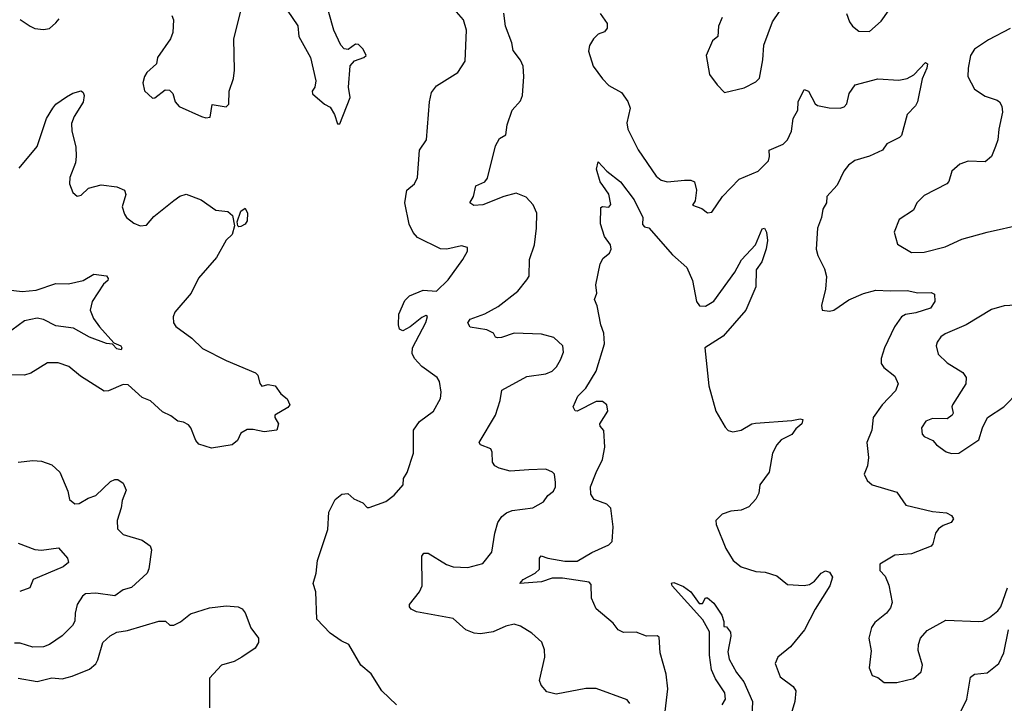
# Model space of a CAD drawing. Extents: x 1552033 to 1694788, y 811965 to 917215.
# Tile 497 of 632: x 1660242 to 1664926, y 876526 to 879775. Entities that reach past the tile are written whole.
import ezdxf

# ---------------------------------------------------------------- set-up
doc = ezdxf.new("R2010")
doc.units = 0

msp = doc.modelspace()

# ---------------------------------------------------------------- linework, layer by layer
at = {"layer": '0CON20XD'}
for points in [[(1661765, 879280), (1661814.3, 879405.7), (1661807.3, 879455), (1661814.6, 879555.4), (1661835, 879579.2), (1661880, 879595), (1661890, 879605), (1661876.2, 879635), (1661855, 879658), (1661840.5, 879659.5), (1661805, 879633.3), (1661786.4, 879636.4), (1661770, 879655), (1661736.2, 879725), (1661690, 879895)], [(1660966.7, 879795), (1660973.8, 879775), (1660971.4, 879715), (1660960.6, 879685), (1660897.5, 879595), (1660893.3, 879565), (1660847.5, 879525), (1660836.7, 879505), (1660828.8, 879475), (1660836.4, 879436.4), (1660875, 879402.5), (1660885, 879403.3), (1660935, 879442.5), (1660955, 879440), (1660971.2, 879425), (1660982, 879385), (1661001.9, 879361.9), (1661107.5, 879315), (1661128.3, 879308.3), (1661148.6, 879311.4), (1661157.5, 879372.5), (1661225, 879361.2), (1661237, 879373), (1661239.2, 879435), (1661259.2, 879495), (1661264.2, 879535), (1661260.8, 879685), (1661304.2, 879854.2)], [(1661515, 879821.2), (1661565.6, 879745.6), (1661570, 879695), (1661625.8, 879595.8), (1661651.2, 879485), (1661646.7, 879455), (1661634, 879435), (1661635, 879422.5), (1661693, 879373), (1661719.3, 879359.3), (1661740, 879325), (1661755, 879280), (1661765, 879280)], [(1662035, 876518), (1661964.7, 876584.7), (1661915, 876666.2), (1661865, 876706.7), (1661808.8, 876805), (1661772.4, 876822.4), (1661719.7, 876859.7), (1661656, 876925), (1661650.6, 877055), (1661638.1, 877095), (1661653.1, 877145), (1661659.4, 877205), (1661708.3, 877351.7), (1661713.8, 877435), (1661743.8, 877495), (1661775, 877520), (1661803.3, 877523.3), (1661831.7, 877498.3), (1661875, 877478), (1661895, 877456), (1661905, 877456), (1661984.4, 877485.6), (1662024.4, 877515.6), (1662067.1, 877565), (1662068, 877595), (1662085, 877623.3), (1662115.6, 877715), (1662116.5, 877823.5), (1662143.8, 877865), (1662210.8, 877915), (1662244, 877975), (1662248, 878005), (1662239.2, 878055), (1662228.8, 878075), (1662155, 878126.9), (1662121.1, 878165), (1662109.2, 878189.2), (1662111.1, 878215), (1662175, 878336.7), (1662182.5, 878365), (1662175, 878368.8), (1662155, 878360), (1662100.8, 878315), (1662065, 878296), (1662048.8, 878305), (1662043.8, 878325), (1662046.2, 878375), (1662075, 878440), (1662096.8, 878463.2), (1662161.1, 878488.9), (1662225, 878485.5), (1662281.2, 878538.8), (1662350.6, 878635), (1662372.2, 878675), (1662372.3, 878692.3), (1662345, 878700.6), (1662275, 878684.6), (1662245, 878685.4), (1662135, 878740.5), (1662115, 878764.4), (1662095, 878804), (1662075.3, 878905), (1662083.5, 878965), (1662120, 878995), (1662135.6, 879025), (1662143.8, 879155), (1662177.2, 879205), (1662191.3, 879385), (1662201.1, 879428.9), (1662225, 879461.2), (1662327.1, 879525), (1662361.2, 879578.8), (1662368.6, 879725), (1662354.1, 879774.1), (1662310, 879825)], [(1660245, 879776.7), (1660292.5, 879745), (1660315, 879734), (1660355, 879728), (1660385, 879734.2), (1660415, 879760), (1660430.9, 879779.1)], [(1663144.3, 876525), (1663132.2, 876542.2), (1662985, 876596.9), (1662935, 876595.6), (1662795, 876570), (1662750.9, 876580.9), (1662722.4, 876612.4), (1662715.8, 876635), (1662741.4, 876745), (1662739.7, 876779.7), (1662725.8, 876815.8), (1662678.8, 876858.8), (1662625, 876892), (1662595, 876902), (1662555, 876891.9), (1662495, 876865.6), (1662435, 876855.6), (1662405, 876858.6), (1662365.6, 876875.6), (1662305, 876928.8), (1662130.9, 876960.9), (1662105, 876974), (1662096.7, 876985), (1662096.7, 876995), (1662144.3, 877055), (1662157.8, 877085), (1662156.2, 877225), (1662165, 877240), (1662185, 877240), (1662272.5, 877185), (1662305, 877174), (1662375, 877171.2), (1662445, 877190), (1662489.2, 877245), (1662502.2, 877335), (1662517.3, 877385), (1662536.7, 877413.3), (1662558.8, 877431.2), (1662585, 877442.2), (1662683.3, 877455), (1662735, 877483.3), (1662755, 877513.3), (1662781.2, 877535), (1662792, 877555), (1662792, 877575), (1662786, 877615), (1662776.7, 877625), (1662745, 877638.6), (1662664.4, 877635.6), (1662575, 877630), (1662523, 877643), (1662503.3, 877655), (1662491.4, 877671.4), (1662489.5, 877719.5), (1662483.3, 877735), (1662433.9, 877753.9), (1662427.5, 877765), (1662506.7, 877895), (1662528.6, 877965), (1662535.8, 878015), (1662655, 878080), (1662745, 878091.5), (1662775.3, 878104.7), (1662796.5, 878125), (1662815, 878158), (1662829.4, 878195), (1662825.8, 878225), (1662783.8, 878265), (1662725, 878280), (1662595, 878285.4), (1662535, 878264.3), (1662515, 878263.3), (1662506.7, 878266.7), (1662496.2, 878285), (1662465, 878301.4), (1662385, 878314.4), (1662374.4, 878335), (1662385, 878352.5), (1662455, 878376.9), (1662518.5, 878411.5), (1662612.5, 878485), (1662655, 878538.8), (1662665.9, 878555.9), (1662666.9, 878635), (1662692.2, 878705), (1662701.5, 878785), (1662701.9, 878855), (1662685, 878896), (1662652.3, 878932.3), (1662605, 878950), (1662545, 878935.5), (1662445, 878895.6), (1662402.2, 878892.2), (1662384.2, 878905), (1662401.9, 878935), (1662412.2, 878985), (1662455, 879004.6), (1662468.6, 879021.4), (1662506.2, 879175), (1662525, 879210), (1662555, 879227.5), (1662561.1, 879275), (1662584.5, 879345), (1662625, 879389.2), (1662634.5, 879415.5), (1662640.9, 879505), (1662637.6, 879555), (1662625, 879583.1), (1662589.5, 879629.5), (1662583.6, 879665), (1662553.1, 879745), (1662546.2, 879806.2)], [(1663004.3, 879805), (1663037, 879757), (1663037.5, 879735), (1663025, 879718.1), (1662995, 879705.8), (1662972, 879685), (1662953.3, 879653.3), (1662948, 879625), (1662970.4, 879555), (1663015, 879493.8), (1663045, 879462), (1663105, 879430), (1663135.7, 879385.7), (1663146, 879355), (1663131.4, 879285), (1663135.7, 879255), (1663185, 879157.1), (1663270.9, 879030.9), (1663293.3, 879013.3), (1663324.2, 879004.2), (1663405, 879012.9), (1663435, 879012), (1663452.5, 879005), (1663462, 878965), (1663456.2, 878913.8), (1663443, 878893), (1663487.7, 878877.7), (1663515, 878857.5), (1663535, 878860), (1663585.5, 878934.5), (1663665, 879017.5), (1663756.2, 879055), (1663804, 879105), (1663810, 879125), (1663807.5, 879155), (1663875, 879184.4), (1663894.3, 879205), (1663913.3, 879245), (1663922.7, 879305), (1663944.2, 879345), (1663945.8, 879385), (1663975, 879443.3), (1663995.6, 879435.6), (1664025.9, 879375.9), (1664037.3, 879367.3), (1664093.9, 879356.1), (1664145, 879354.4), (1664165, 879361.4), (1664177.1, 879375), (1664188.6, 879425), (1664216.7, 879465), (1664325, 879494.3), (1664425, 879487.5), (1664465, 879496), (1664496.2, 879513.8), (1664551.7, 879571.7), (1664561.2, 879565), (1664558.5, 879545), (1664536.3, 879493.7), (1664514.2, 879385), (1664504.3, 879365.7), (1664464, 879325), (1664436.7, 879225), (1664427.5, 879215), (1664367.5, 879185), (1664347.5, 879155), (1664285, 879126.4), (1664215, 879105.5), (1664185, 879084.4), (1664163.3, 879055), (1664130.6, 878989.4), (1664081.4, 878935), (1664080, 878905), (1664062.9, 878875), (1664057.5, 878835), (1664037.5, 878785), (1664032, 878685), (1664038.8, 878655), (1664071.7, 878591.7), (1664080, 878555), (1664075.8, 878495), (1664056.4, 878416.4), (1664060, 878395), (1664095, 878389.2), (1664115, 878394.3), (1664186.8, 878443.2), (1664256.4, 878473.6), (1664315, 878488.9), (1664383.2, 878486.8), (1664465, 878488.1), (1664515, 878477.1), (1664578.3, 878478.3), (1664595, 878470), (1664596.2, 878435), (1664575, 878404.5), (1664505, 878381.2), (1664455.6, 878374.4), (1664437.9, 878362.1), (1664403.3, 878315), (1664356.7, 878215), (1664340.6, 878165), (1664341.3, 878141.3), (1664352.8, 878122.8), (1664405, 878081.2), (1664422, 878045), (1664408.9, 878011.1), (1664345.6, 877945), (1664302.5, 877885), (1664295.5, 877824.5), (1664271.9, 877765), (1664280, 877695), (1664276, 877655), (1664260, 877615), (1664273.3, 877585), (1664297.5, 877565), (1664415, 877530), (1664457.6, 877467.6), (1664585, 877437.5), (1664650.7, 877430.7), (1664675, 877419.2), (1664685, 877402.5), (1664674, 877385), (1664635, 877370.9), (1664613.1, 877355), (1664599.4, 877335), (1664586.9, 877283.1), (1664577.8, 877272.2), (1664485, 877235.6), (1664405, 877230.6), (1664335, 877187.5), (1664335, 877157.5), (1664360, 877130), (1664377, 877087), (1664392.5, 877005), (1664385, 876980), (1664365.8, 876955), (1664310.5, 876909.5), (1664294.2, 876885.8), (1664282.5, 876835), (1664292.9, 876775), (1664283.8, 876695), (1664298.3, 876658.3), (1664325, 876648), (1664355, 876624), (1664415.9, 876624.1), (1664495, 876643.1), (1664531.4, 876675), (1664537.3, 876707.3), (1664517, 876777), (1664518.1, 876805), (1664527.5, 876835), (1664558.7, 876871.3), (1664648.7, 876921.3), (1664805, 876914.6), (1664825, 876916.4), (1664856.3, 876933.6), (1664895, 876965.4), (1664909.5, 876985), (1664942.2, 877075)], [(1663583.8, 879785), (1663566.2, 879745), (1663564.3, 879695.7), (1663538, 879675), (1663508.8, 879605), (1663524.3, 879514.3), (1663560, 879465), (1663595, 879430), (1663688.3, 879451.7), (1663745, 879480), (1663762.4, 879497.6), (1663778.1, 879585), (1663781.9, 879655), (1663824.2, 879765), (1663856.7, 879815)], [(1664176, 879805), (1664189.2, 879765), (1664205, 879743.8), (1664235, 879721.2), (1664285, 879718.8), (1664340.9, 879769.1), (1664375, 879816.7)], [(1664955, 879734), (1664850.7, 879679.3), (1664785, 879635.7), (1664765.6, 879605), (1664754.4, 879544.4), (1664753.3, 879505), (1664784, 879445), (1664835, 879411.1), (1664892.7, 879392.7), (1664904.1, 879384.1), (1664913.9, 879363.9), (1664918, 879335), (1664900, 879255), (1664896.2, 879205), (1664885, 879173.3), (1664865.8, 879125), (1664835, 879100), (1664755, 879102.2), (1664715, 879089.2), (1664676.9, 879055), (1664663.2, 879006.8), (1664652.5, 878995), (1664545, 878940), (1664510, 878905), (1664495, 878870), (1664426, 878825), (1664402, 878765), (1664418.8, 878708.8), (1664485, 878668.6), (1664545, 878670), (1664645, 878696.2), (1664725, 878731.8), (1664845, 878765.4), (1665015, 878803.5)], [(1660240.7, 879069.3), (1660325, 879173.3), (1660370, 879305), (1660400, 879355), (1660415, 879373.8), (1660465, 879409.2), (1660495, 879426), (1660535, 879437.5), (1660545, 879430), (1660548.6, 879415), (1660545, 879382.5), (1660501.4, 879315), (1660488.3, 879281.7), (1660490.8, 879245), (1660510.2, 879170.2), (1660511.5, 879125), (1660508.5, 879095), (1660480.9, 879025), (1660480, 878995), (1660495, 878953.3), (1660516.4, 878936.4), (1660535, 878941.2), (1660570, 878975), (1660630.3, 878990.3), (1660705, 878980.6), (1660741.2, 878965), (1660747.5, 878945), (1660730.6, 878885), (1660740.9, 878850.9), (1660751.2, 878835), (1660785, 878808.8), (1660815, 878796), (1660845, 878798), (1660880.9, 878839.1), (1660975, 878915.5), (1661005, 878936.5), (1661035, 878946.7), (1661105, 878919.4), (1661175, 878870.6), (1661233.4, 878863.4), (1661254.2, 878845), (1661263.8, 878795), (1661253.3, 878755), (1661225, 878726.7), (1661179.4, 878645), (1661093.4, 878546.6), (1661058.6, 878475), (1660981.2, 878385), (1660972.3, 878362.3), (1660974.2, 878334.2), (1660985, 878316.7), (1661061.7, 878261.7), (1661111.9, 878211.9), (1661225.5, 878155.5), (1661365, 878096.7), (1661375.5, 878085), (1661385, 878046.7), (1661395, 878034), (1661425, 878041.2), (1661457.5, 878035), (1661485, 877997.5), (1661515, 877972.5), (1661527.5, 877945), (1661518.8, 877931.2), (1661456.7, 877895), (1661456.2, 877885), (1661473.6, 877853.6), (1661465, 877824), (1661405, 877816), (1661353, 877827), (1661325, 877826.7), (1661295, 877810), (1661278.8, 877775), (1661253.8, 877755), (1661155, 877739.4), (1661095, 877758), (1661080, 877775), (1661056, 877835), (1661045, 877848.8), (1661022.3, 877862.3), (1660995, 877867.5), (1660961.8, 877891.8), (1660921.2, 877911.2), (1660864.1, 877964.1), (1660825, 877980), (1660759.1, 878039.1), (1660735, 878041.5), (1660665, 878010.5), (1660645, 878010), (1660531.5, 878081.5), (1660476.6, 878126.6), (1660425, 878144), (1660375, 878144.2), (1660295, 878095.7), (1660265, 878085.6), (1660035, 878090.4)], [(1663307.5, 876432.5), (1663325.6, 876595), (1663318.6, 876665), (1663290, 876765), (1663285, 876840), (1663275, 876846.7), (1663225, 876844.2), (1663175, 876864.3), (1663115, 876862.9), (1663090, 876875), (1663065, 876907.5), (1662985.6, 876975.6), (1662962, 877025), (1662960.7, 877090.7), (1662952, 877102), (1662825, 877120), (1662775, 877120.6), (1662725, 877102.5), (1662621.9, 877095), (1662637.3, 877115), (1662694.4, 877145), (1662715, 877163.1), (1662714.6, 877215), (1662723.4, 877226.6), (1662755, 877215.5), (1662835, 877202.1), (1662895, 877200.8), (1662965, 877242.5), (1663045, 877279.4), (1663061.4, 877295), (1663066.4, 877365), (1663055, 877453.8), (1663035, 877473.1), (1662975.3, 877495.3), (1662959.9, 877519.9), (1662957.7, 877555), (1662985, 877623.3), (1663014.4, 877685), (1663026.2, 877743.8), (1663021.9, 877821.9), (1663003.8, 877843.8), (1663002.1, 877855), (1663040.6, 877915), (1663035.7, 877945), (1663015, 877960), (1662985, 877960), (1662895, 877914), (1662885, 877916.2), (1662875.8, 877935), (1662896.9, 877985), (1662935, 878024.3), (1662984.2, 878105), (1663024.5, 878234.5), (1663021.5, 878285), (1663007.3, 878325), (1662990, 878415), (1662976.2, 878445), (1662988, 878475), (1662984, 878515), (1663003.3, 878615), (1663018.3, 878641.7), (1663047.5, 878665), (1663055.6, 878684.4), (1663053.8, 878705), (1663024.2, 878744.2), (1663005.8, 878805), (1663007.5, 878882.5), (1663015, 878887.5), (1663045, 878884), (1663053.9, 878896.1), (1663045.4, 878945.4), (1663017.3, 878987.3), (1663003.8, 879005), (1662986.5, 879065), (1662995, 879100), (1663035, 879055.8), (1663100.8, 879005), (1663165, 878919.2), (1663207.1, 878835), (1663205, 878802), (1663215, 878790), (1663235, 878786.7), (1663347.7, 878657.7), (1663416.7, 878596.7), (1663443.3, 878535), (1663462, 878435), (1663476.7, 878415), (1663505, 878413.1), (1663545, 878437.1), (1663645, 878574.5), (1663676.3, 878633.7), (1663743.1, 878705), (1663775, 878781.9), (1663785, 878784.3), (1663795.6, 878765), (1663799.1, 878725), (1663793.5, 878686.5), (1663773.1, 878625), (1663746.4, 878586.4), (1663744, 878505), (1663697.1, 878395), (1663588.8, 878271.2), (1663502, 878215), (1663520.6, 878035), (1663554.2, 877914.2), (1663598.3, 877838.3), (1663613.1, 877823.1), (1663635, 877815.8), (1663675, 877824.2), (1663725, 877853.8), (1663742.3, 877857.7), (1663915, 877870), (1663955, 877878.8), (1663967.5, 877875), (1663963.3, 877855), (1663935, 877831.2), (1663915, 877804), (1663865, 877777.5), (1663844, 877755), (1663823.8, 877715), (1663807.3, 877625), (1663763.6, 877565), (1663758.5, 877525), (1663745, 877496), (1663710.4, 877459.6), (1663675, 877444.4), (1663625, 877439.5), (1663585, 877425.6), (1663554.2, 877395), (1663555.8, 877375), (1663602.2, 877262.2), (1663636, 877205), (1663675, 877174.3), (1663745, 877151.9), (1663788.7, 877148.7), (1663845, 877132), (1663895, 877090.6), (1663975, 877086.2), (1663999.3, 877090.7), (1664024.1, 877105.9), (1664055, 877144), (1664075, 877156.2), (1664095, 877148.8), (1664108.6, 877125), (1664096.9, 877085), (1664027, 876973), (1663975.3, 876874.7), (1663910, 876795), (1663848.8, 876745), (1663836.2, 876715), (1663860.9, 876650.9), (1663921.2, 876605), (1663934, 876585), (1663930, 876535), (1663912.9, 876475)], [(1661285, 878790), (1661280, 878795), (1661277.5, 878815), (1661293.8, 878865), (1661315, 878880), (1661326.2, 878855), (1661325, 878820), (1661315, 878803.3), (1661295, 878792.5), (1661285, 878790)], [(1660175, 878493.3), (1660255, 878483.5), (1660320.2, 878490.2), (1660415, 878520.6), (1660475, 878520), (1660544.6, 878535.4), (1660595, 878566.2), (1660655, 878557.5), (1660664, 878545), (1660661.2, 878535), (1660641.1, 878518.9), (1660588, 878435), (1660578, 878395), (1660592.9, 878355), (1660621.9, 878315), (1660690, 878240), (1660722.9, 878225), (1660728.9, 878215), (1660725, 878206.2), (1660705, 878210.4), (1660683.2, 878233.2), (1660655, 878235.5), (1660575, 878265.8), (1660498.9, 878308.9), (1660415, 878320.3), (1660355, 878350.4), (1660325, 878356), (1660265, 878343.8), (1660205, 878300)], [(1665005, 878419.4), (1664925, 878414.4), (1664865, 878397.5), (1664745, 878324.4), (1664645, 878282.5), (1664625, 878268), (1664607, 878243), (1664602.5, 878225), (1664612, 878185), (1664653.8, 878145), (1664728.7, 878098.7), (1664744.2, 878075), (1664743.1, 878045), (1664679.2, 877945), (1664676, 877935), (1664683.8, 877905), (1664678.8, 877895), (1664655, 877878.8), (1664585, 877879.2), (1664553, 877867), (1664532, 877835), (1664536.2, 877805), (1664545, 877794), (1664585.8, 877775.8), (1664603.3, 877755), (1664650.5, 877720.5), (1664675, 877713.3), (1664710, 877715), (1664805, 877777.5), (1664822.5, 877835), (1664845.8, 877885), (1664924.2, 877935), (1664995, 878007.5)], [(1660235, 877671.4), (1660305, 877680), (1660346.8, 877676.8), (1660395, 877659.2), (1660434.1, 877624.1), (1660471.2, 877535), (1660480, 877495), (1660505, 877474), (1660525, 877476.2), (1660568.3, 877501.7), (1660605, 877513.8), (1660675, 877580), (1660695, 877590), (1660709.3, 877589.3), (1660735, 877572.5), (1660748.3, 877538.3), (1660730.5, 877489.5), (1660725.8, 877455), (1660705.8, 877395), (1660708, 877355), (1660735, 877327.5), (1660825, 877300.8), (1660863.8, 877275), (1660870, 877255), (1660857.5, 877165), (1660848.8, 877145), (1660774.4, 877075.6), (1660734.6, 877065.4), (1660695, 877036.7), (1660605, 877050), (1660555, 877046), (1660541.2, 877035), (1660516.2, 876995), (1660505.8, 876955), (1660504.2, 876915.8), (1660494.2, 876895), (1660445, 876846.2), (1660384.2, 876805.8), (1660355, 876793.8), (1660305, 876792.5), (1660245, 876812), (1660217.7, 876812.3)], [(1660235, 877287.8), (1660315, 877257.3), (1660345.5, 877254.5), (1660426.7, 877265), (1660470.6, 877215), (1660474.3, 877195), (1660450, 877175), (1660306.2, 877113.8), (1660291.4, 877075), (1660242.4, 877057.6)], [(1663585, 876519.2), (1663600.6, 876545), (1663596.9, 876575), (1663551.8, 876641.8), (1663534, 876685), (1663524.6, 876755), (1663523.9, 876865), (1663492.2, 876922.2), (1663345.6, 877085), (1663343.5, 877096.5), (1663355, 877100.6), (1663400.9, 877080.9), (1663434.4, 877055), (1663475, 877000), (1663490, 877000), (1663505, 877027.5), (1663515, 877026.7), (1663545, 877001.2), (1663582, 876945), (1663592.5, 876915), (1663591.7, 876891.7), (1663605, 876890), (1663623.9, 876863.9), (1663626, 876845), (1663611.2, 876771.2), (1663616.9, 876735), (1663652.3, 876672.3), (1663687.7, 876627.7), (1663728.5, 876535), (1663725, 876460.8)], [(1660235.5, 876645.5), (1660325, 876629.2), (1660395, 876646.2), (1660445, 876642.5), (1660492.5, 876655), (1660575, 876688.8), (1660605, 876713.8), (1660615, 876732.5), (1660638, 876815), (1660672.7, 876847.3), (1660705, 876863.3), (1660755, 876872), (1660904.1, 876915.9), (1660936.4, 876916.4), (1660956.7, 876896.7), (1660975, 876898), (1661007.2, 876912.8), (1661055, 876950.6), (1661145, 876979.2), (1661225, 876989.2), (1661282.5, 876985), (1661301.2, 876975), (1661315.5, 876955.5), (1661342, 876885), (1661378, 876835), (1661378.8, 876815), (1661362.7, 876787.3), (1661300, 876745), (1661263.3, 876725), (1661202.8, 876707.2), (1661146, 876645), (1661146, 876505)], [(1664708.8, 876465), (1664748.6, 876545), (1664765, 876650), (1664785, 876663.8), (1664845, 876671.4), (1664901.1, 876715), (1664923.5, 876766.5), (1664947.1, 876875)]]:
    msp.add_lwpolyline(points, dxfattribs=at)

doc.saveas('drawing.dxf')
